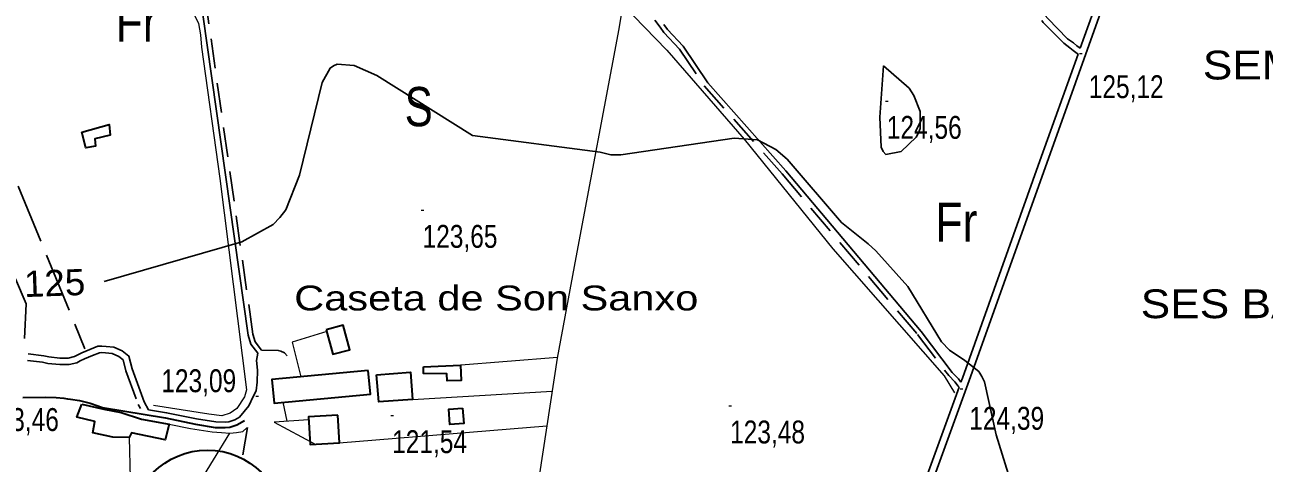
# Model space of a CAD drawing. Extents: x 483847 to 488453, y 4383581 to 4386795.
# Drawn here: x 486358.7 to 486832.5, y 4384692.3 to 4384859.8 of the extents above; entities that cross this region are included whole.
import ezdxf
from ezdxf.enums import TextEntityAlignment as Align

# ---------------------------------------------------------------- set-up
doc = ezdxf.new("R2010")
doc.units = 0
doc.header["$LTSCALE"] = 3.8
doc.linetypes.add('LONG_DASHED', pattern=[7.5, 6, -1.5])
doc.linetypes.add('MEDIUM_DASHED', pattern=[4.5, 3, -1.5])
for name, color, linetype, lineweight in [('25', 7, 'LONG_DASHED', 25), ('27', 7, 'Continuous', 25), ('38', 7, 'Continuous', 25), ('47', 7, 'Continuous', 35), ('51', 7, 'Continuous', 13), ('6', 7, 'Continuous', 35), ('7', 7, 'Continuous', 13), ('8', 7, 'Continuous', 25)]:
    doc.layers.add(name, color=color, linetype=linetype, lineweight=lineweight)
doc.layers.add('31', color=7, linetype='Continuous')
doc.layers.add('5', color=7, linetype='Continuous')

msp = doc.modelspace()

# ---------------------------------------------------------------- linework, layer by layer
at = {"layer": '25'}
for points in [[(486260.45, 4385008.73), (486288.81, 4384951.66), (486315.36, 4384892.83), (486345.44, 4384824.56), (486381.62, 4384736.03)], [(486358.56, 4384739.96), (486359.2, 4384753.23), (486355.21, 4384762.67), (486351.74, 4384766.47), (486323.6, 4384766.27), (486316.25, 4384766.45), (486314.22, 4384766.41), (486311.67, 4384766.14), (486305.15, 4384761.96), (486316.93, 4384730.55)]]:
    msp.add_lwpolyline(points, dxfattribs=at)
at = {"layer": '27'}
msp.add_spline([(486835.96, 4384592.7), (486823.77, 4384624.39), (486826.21, 4384651.21), (486848.96, 4384662.59), (486900.17, 4384675.59), (486910.73, 4384700.79), (486957.06, 4384730.05), (486968.43, 4384726.8), (486945.68, 4384704.85), (486928.61, 4384673.97), (486901.79, 4384649.59), (486838.4, 4384591.89)], degree=3, dxfattribs=at)
at = {"layer": '38'}
for points in [[(486871.62, 4384959.34), (486801.55, 4384921.35), (486796.15, 4384918.79), (486793.78, 4384916.77), (486789.64, 4384913.03), (486787.19, 4384909.74), (486785.59, 4384906.31), (486783.89, 4384903.32), (486782.07, 4384899.65), (486779.7, 4384894.15), (486771.31, 4384868.35), (486749.34, 4384806.96), (486719.71, 4384723.87), (486691.28, 4384645.79), (486672.37, 4384593.39), (486657.19, 4384549.7), (486638.22, 4384498.21), (486619.96, 4384444), (486590.17, 4384360.22), (486574.09, 4384315.2)], [(486870.18, 4384961.68), (486800.3, 4384923.8), (486794.64, 4384921.12), (486791.97, 4384918.84), (486787.59, 4384914.89), (486784.82, 4384911.16), (486783.15, 4384907.57), (486781.47, 4384904.61), (486779.57, 4384900.81), (486777.13, 4384895.12), (486768.71, 4384869.24), (486762.14, 4384850.9)], [(486737.86, 4384875.75), (486749.72, 4384862.27), (486757.33, 4384854.5), (486759.64, 4384852.87), (486760.9, 4384851.8), (486761.81, 4384851.14), (486762.14, 4384850.9)], [(486447.76, 4384734.35), (486445.15, 4384737.79), (486444.14, 4384741.23), (486426.75, 4384863.74)], [(486603.05, 4384859.95), (486604.44, 4384858.06), (486610.35, 4384851.68), (486619.83, 4384837.65), (486649.58, 4384803.99), (486701.31, 4384742.62), (486713.24, 4384726.92), (486715.6, 4384724.48), (486716.56, 4384723.25)], [(486761.35, 4384848.65), (486746.75, 4384807.89), (486717.12, 4384724.8), (486716.56, 4384723.25)], [(486360, 4384734.03), (486365.93, 4384733.33), (486367.93, 4384732.86), (486372.16, 4384732.44), (486375.35, 4384732.46), (486377.67, 4384733.01), (486378.74, 4384733.59), (486380.56, 4384734.43), (486383.61, 4384735.67), (486386.65, 4384736.93), (486388.15, 4384737.01), (486389.77, 4384736.9), (486392.75, 4384736.62), (486395.93, 4384735.19), (486398.42, 4384733.21), (486399.75, 4384728.32), (486404.31, 4384715.76), (486406.01, 4384712.7)], [(486447.76, 4384734.35), (486447.29, 4384731.56), (486447.61, 4384727.8), (486447.54, 4384723.23), (486447.12, 4384719.93), (486446.04, 4384717.7), (486444.41, 4384714.19), (486440.78, 4384709.86)], [(486449.19, 4384735.44), (486455.59, 4384735.34), (486456.57, 4384735.1), (486457.98, 4384734.41), (486459.02, 4384733.27)], [(486715.84, 4384721.3), (486688.69, 4384646.72), (486669.78, 4384594.3), (486654.6, 4384550.63), (486635.63, 4384499.12), (486617.37, 4384444.9), (486587.58, 4384361.15), (486571.6, 4384316.04)], [(486406.01, 4384712.7), (486412.88, 4384711.57), (486424.33, 4384709.23), (486431.68, 4384708.01), (486435.29, 4384707.96), (486436.69, 4384708.07), (486438.97, 4384708.82), (486440.78, 4384709.86)]]:
    msp.add_lwpolyline(points, dxfattribs=at)
at = {"layer": '38', "linetype": 'MEDIUM_DASHED'}
for points in [[(486736.14, 4384874.25), (486748.04, 4384860.72), (486755.84, 4384852.76), (486758.24, 4384851.06), (486759.5, 4384850), (486760.47, 4384849.3), (486761.35, 4384848.65)], [(486449.19, 4384735.44), (486446.79, 4384738.62), (486445.9, 4384741.62), (486428.54, 4384863.99)], [(486599.6, 4384861.58), (486601.6, 4384858.88), (486603.05, 4384856.91), (486608.94, 4384850.55), (486618.41, 4384836.55), (486648.22, 4384802.82), (486699.9, 4384741.49), (486711.87, 4384725.75), (486714.25, 4384723.3), (486715.46, 4384721.75), (486715.84, 4384721.3)], [(486359.71, 4384731.57), (486365.5, 4384730.89), (486367.53, 4384730.41), (486372.05, 4384729.96), (486375.64, 4384729.98), (486378.57, 4384730.67), (486379.85, 4384731.38), (486381.55, 4384732.16), (486384.55, 4384733.38), (486387.21, 4384734.48), (486388.13, 4384734.53), (486389.57, 4384734.44), (486392.1, 4384734.19), (486394.63, 4384733.06), (486396.25, 4384731.77), (486397.39, 4384727.58), (486402.05, 4384714.72), (486402.91, 4384713.21)]]:
    msp.add_lwpolyline(points, dxfattribs=at)
at = {"layer": '47'}
for points in [[(486380.48, 4384818.81), (486390.95, 4384821.74), (486391.34, 4384817.68), (486385.54, 4384816.19), (486385.73, 4384813.48), (486382.04, 4384812.86)], [(486473.94, 4384743.26), (486476.48, 4384733.89), (486482.91, 4384735.63), (486480.37, 4384745)], [(486511.18, 4384729.14), (486525.3, 4384729.77), (486525.56, 4384723.91), (486520.15, 4384723.76), (486520.07, 4384726.48), (486511.1, 4384726.49)], [(486490, 4384727.65), (486453.2, 4384724.27), (486454.03, 4384715.26), (486490.83, 4384718.64)], [(486493.21, 4384726.1), (486506.16, 4384727.08), (486506.95, 4384716.67), (486494, 4384715.69)], [(486380.49, 4384714.81), (486388.87, 4384712.89), (486395.53, 4384711.67), (486403.29, 4384709.15), (486413.92, 4384707.2), (486412.33, 4384701.15), (486399.54, 4384703.81), (486398.62, 4384702.09), (486392.31, 4384702.18), (486384.68, 4384703.87), (486385.42, 4384708.21), (486378.54, 4384709.88)], [(486478.43, 4384710.63), (486467.15, 4384709.98), (486467.76, 4384699.38), (486479.04, 4384700.03)], [(486526.04, 4384713.32), (486526.48, 4384707.49), (486521.22, 4384707.09), (486520.78, 4384712.92)]]:
    msp.add_lwpolyline(points, close=True, dxfattribs=at)
at = {"layer": '51'}
for p, q in [((486523.86, 4384729.71), (486562.34, 4384732.84)), ((486459, 4384708.27), (486457.43, 4384715.57)), ((486506.95, 4384716.67), (486560.33, 4384719.82)), ((486478.9, 4384700.02), (486558.3, 4384706.6)), ((486424.65, 4384683.36), (486437.13, 4384703.79))]:
    msp.add_line(p, q, dxfattribs=at)
for points in [[(486313.49, 4385019.04), (486367.94, 4384949.03), (486393.98, 4384912.86), (486408.24, 4384892.32), (486414.81, 4384879.55), (486418.62, 4384872.51), (486423.08, 4384864.5), (486425.12, 4384860.34), (486425.88, 4384856.05), (486426.26, 4384851.25), (486433.2, 4384801.1), (486443.52, 4384720.28), (486442.73, 4384717.59), (486439.82, 4384713.13), (486437.17, 4384711.37), (486434.08, 4384710.36), (486429.06, 4384711.04), (486407.95, 4384714.34)], [(486589.29, 4384880.5), (486585.74, 4384858.26), (486569.33, 4384770.93), (486562.25, 4384732.39), (486555.47, 4384688.22), (486548.63, 4384656.42), (486542.87, 4384630.84), (486533.42, 4384589.86), (486532.52, 4384589.5), (486512.19, 4384511.3), (486491.17, 4384426.66), (486479.19, 4384376.33), (486459.91, 4384297.67)], [(486587.23, 4384867.55), (486604.16, 4384850.12), (486633.69, 4384816.16), (486667.6, 4384774.25), (486710.13, 4384725.69), (486714.16, 4384719.11)], [(486474.11, 4384742.66), (486460.97, 4384738.49), (486464.25, 4384725.29)], [(486413.92, 4384707.2), (486422.08, 4384705.51), (486430.31, 4384704.27), (486433.91, 4384703.99), (486437.13, 4384703.79), (486439.69, 4384703.98), (486442.02, 4384704.4), (486443.62, 4384705.8)], [(486467.22, 4384708.85), (486454, 4384707.9), (486469.75, 4384699.49)], [(486398.62, 4384702.09), (486398.99, 4384686.56), (486478.99, 4384676.56), (486480.42, 4384682.16)]]:
    msp.add_lwpolyline(points, dxfattribs=at)
at = {"layer": '6', "lineweight": 25}
msp.add_line((486443.8, 4384705.94), (486442.04, 4384695.44), dxfattribs=at)
at = {"layer": '6'}
msp.add_lwpolyline([(486357.91, 4384717.42), (486366.72, 4384717.52), (486370.68, 4384717.4), (486373.62, 4384717.06), (486375.02, 4384716.9), (486376.21, 4384716.73), (486379.64, 4384716.24), (486383.69, 4384715.17), (486388.46, 4384713.49), (486412.51, 4384709.54), (486423.95, 4384707.2), (486431.5, 4384705.94), (486435.36, 4384705.89), (486437.1, 4384706.03), (486439.82, 4384706.92), (486442.71, 4384708.58)], dxfattribs=at)
msp.add_circle((486428.5, 4384668.2), 29.1, dxfattribs=at)
at = {"layer": '7'}
for p, q in [((486761.89, 4384848.83), (486762.89, 4384848.83)), ((486687.72, 4384830.61), (486688.72, 4384830.61)), ((486510.26, 4384788.95), (486511.26, 4384788.95)), ((486716.24, 4384720.65), (486717.24, 4384720.65)), ((486447.04, 4384717.83), (486448.04, 4384717.83)), ((486627.82, 4384714.19), (486628.82, 4384714.19)), ((486498.63, 4384710.48), (486499.63, 4384710.48))]:
    msp.add_line(p, q, dxfattribs=at)
at = {"layer": '8'}
for points in [[(486712.19, 4384735.46), (486709.19, 4384738.7), (486696.26, 4384759.74), (486684.08, 4384773.45), (486681.06, 4384776.16), (486670.9, 4384784.24), (486650.14, 4384808.45), (486645.79, 4384812.21), (486638.77, 4384815.84), (486629.91, 4384816.44), (486586.53, 4384810.15), (486582.74, 4384810.07), (486578.63, 4384811.16), (486529.79, 4384817.46), (486493.26, 4384840.47), (486484.57, 4384844.25), (486478.13, 4384844.73), (486476.73, 4384844.17), (486475.49, 4384843.31), (486472.39, 4384837.72), (486463.71, 4384802.4), (486458.47, 4384789.07), (486456.25, 4384786.15), (486453.7, 4384783.55), (486441.68, 4384776.93), (486389.07, 4384761.7)], [(486734.66, 4384688.32), (486730, 4384703.04), (486725.55, 4384723.4), (486724.55, 4384725.45), (486723.4, 4384727.25), (486718.09, 4384731.56), (486712.19, 4384735.46)]]:
    msp.add_lwpolyline(points, dxfattribs=at)
msp.add_lwpolyline([(486686.99, 4384844.09), (486696.72, 4384835.63), (486698.5, 4384832.8), (486700.95, 4384826.65), (486701.02, 4384820.17), (486700.38, 4384818.49), (486699.45, 4384816.86), (486693.71, 4384811.4), (486687.82, 4384810.27), (486686.8, 4384811.38), (486686.04, 4384813.11), (486685.5, 4384824.46)], close=True, dxfattribs=at)

# ---------------------------------------------------------------- texts
at = {"layer": '31'}
for s, width, p in [('Fr', 0.85, (486401.45, 4384853.39)), ('S', 0.8, (486509.3, 4384821.05)), ('Fr', 0.85, (486714.8, 4384776.89))]:
    msp.add_text(s, height=15, dxfattribs=dict(at, width=width)).set_placement(p, align=Align.CENTER)
at = {"layer": '5'}
for s, height, width, p in [('SEMENTER ', 11, 1.15, (486809.02, 4384838.93)), ('Caseta de Son Sanxo', 9.5, 1.25, (486461.69, 4384750.65)), (' SES BARRERES', 11, 1.15, (486780.57, 4384747.69))]:
    msp.add_text(s, height=height, dxfattribs=dict(at, width=width)).set_placement(p)
at = {"layer": '7', "width": 0.8}
for s, p in [('125,12', (486765.42, 4384831.79)), ('124,56', (486688.22, 4384816.24)), ('123,65', (486510.76, 4384774.58)), ('123,09', (486410.89, 4384719.4)), ('123,46', (486343.1, 4384704.57)), ('124,39', (486719.75, 4384705.05)), ('123,48', (486628.32, 4384699.82)), ('121,54', (486499.13, 4384696.11))]:
    msp.add_text(s, height=8.75, dxfattribs=at).set_placement(p)
at = {"layer": '8', "width": 1.05}
msp.add_text('125', height=10, rotation=2.048, dxfattribs=at).set_placement((486370.27, 4384756.16), align=Align.CENTER)

doc.saveas('drawing.dxf')
